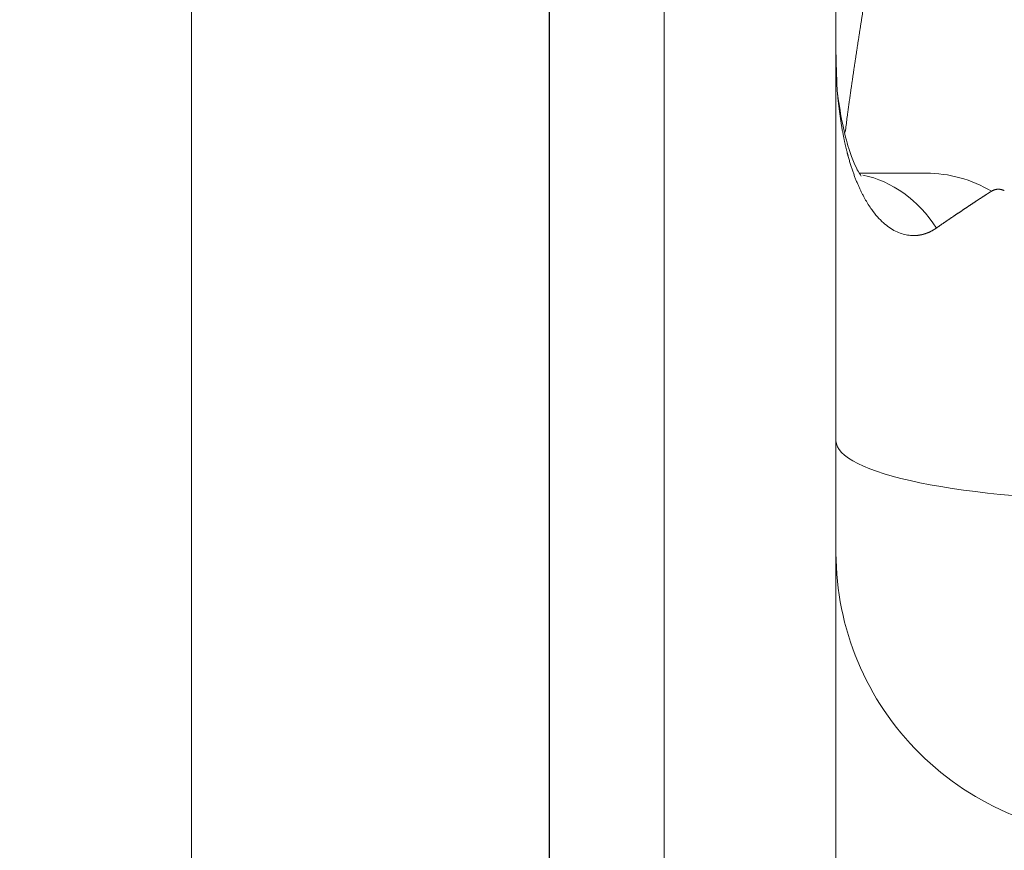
# Model space of a CAD drawing. Header units: millimetres. Extents: x 51337 to 61814, y -21781 to -12277.
# Tile 319 of 378: x 60764 to 60798, y -20636 to -20607. Entities that reach past the tile are written whole.
import ezdxf

# ---------------------------------------------------------------- set-up
doc = ezdxf.new("R2010")
doc.units = ezdxf.units.MM
doc.header["$LTSCALE"] = 0.3175
doc.layers.add('1轮廓实线层', color=7, linetype='Continuous', lineweight=18)
doc.layers.add('7标注层', color=4, linetype='Continuous', lineweight=13)
doc.styles.add('PC_TEXTSTYLE', font='ISOCP.SHX', dxfattribs={"width": 0.707, "bigfont": 'GBCBIG.SHX'})
doc.dimstyles.new('GB_LINEAR', dxfattribs={"dimtxt": 3.5, "dimasz": 3.5, "dimexe": 1, "dimexo": 0, "dimgap": 1.5, "dimtad": 1, "dimdsep": 46, "dimtxsty": 'PC_TEXTSTYLE', "dimcen": 0, "dimclrd": 256, "dimclrt": 3, "dimadec": 0, "dimazin": 2, "dimtp": 0.1, "dimtm": 0.1, "dimtfac": 0.71, "dimtdec": 3, "dimtmove": 0, "dimatfit": 3, "dimfxl": 1, "dimtfill": 1, "dimarcsym": 0})

# ---------------------------------------------------------------- blocks, each defined once
blk = doc.blocks.new('*D55')
at = {"layer": '7标注层', "color": 0, "lineweight": -2, "transparency": 16777216}
for p, q in [((60745.016, -20471.701), (60745.016, -20399.022)), ((60782.017, -20661.701), (60782.017, -20399.022))]:
    blk.add_line(p, q, dxfattribs=at)
at = {"layer": '7标注层', "lineweight": -2, "transparency": 16777216}
blk.add_line((60757.266, -20402.522), (60769.767, -20402.522), dxfattribs=at)
at = {"layer": '7标注层', "lineweight": 18, "transparency": 16777216}
for points in [[(60757.266, -20400.481), (60757.266, -20404.564), (60745.016, -20402.522)], [(60769.767, -20404.564), (60769.767, -20400.481), (60782.017, -20402.522)]]:
    blk.add_solid(points, dxfattribs=at)
at = {"layer": 'Defpoints', "color": 0, "lineweight": 18, "transparency": 16777216}
for p in [(60782.017, -20402.522), (60745.016, -20471.701), (60782.017, -20661.701)]:
    blk.add_point(p, dxfattribs=at)
at = {"layer": '7标注层', "color": 3, "transparency": 16777216, "insert": (60763.517, -20391.147), "char_height": 12.25, "attachment_point": 5, "style": 'PC_TEXTSTYLE', "bg_fill": 3, "box_fill_scale": 1.1, "bg_fill_color": 257, "bg_fill_transparency": 0}
blk.add_mtext('37', dxfattribs=at)
blk = doc.blocks.new('*D56')
at = {"layer": '7标注层', "color": 0, "lineweight": -2, "transparency": 16777216}
for p, q in [((60709.016, -20507.701), (60682.516, -20507.701)), ((60775.017, -20668.701), (60682.516, -20668.701))]:
    blk.add_line(p, q, dxfattribs=at)
at = {"layer": '7标注层', "lineweight": -2, "transparency": 16777216}
blk.add_line((60686.016, -20519.951), (60686.016, -20656.451), dxfattribs=at)
at = {"layer": '7标注层', "lineweight": 18, "transparency": 16777216}
for points in [[(60688.058, -20519.951), (60683.974, -20519.951), (60686.016, -20507.701)], [(60683.974, -20656.451), (60688.058, -20656.451), (60686.016, -20668.701)]]:
    blk.add_solid(points, dxfattribs=at)
at = {"layer": 'Defpoints', "color": 0, "lineweight": 18, "transparency": 16777216}
for p in [(60709.016, -20507.701), (60686.016, -20668.701), (60775.017, -20668.701)]:
    blk.add_point(p, dxfattribs=at)
at = {"layer": '7标注层', "color": 3, "transparency": 16777216, "insert": (60674.641, -20588.201), "char_height": 12.25, "attachment_point": 5, "rotation": 90, "style": 'PC_TEXTSTYLE', "bg_fill": 3, "box_fill_scale": 1.1, "bg_fill_color": 257, "bg_fill_transparency": 0}
blk.add_mtext('161', dxfattribs=at)

msp = doc.modelspace()

# ---------------------------------------------------------------- linework, layer by layer
at = {"layer": '1轮廓实线层'}
for p, q in [((60769.51597, -20604.70121), (60769.51597, -20638.45313)), ((60786.01597, -20638.45313), (60786.01597, -20604.70121)), ((60792.01597, -20604.70121), (60792.01597, -20639.89818)), ((60792.01597, -20615.48861), (60792.01597, -20650.51328))]:
    msp.add_line(p, q, dxfattribs=at)
for centre, major_axis, ratio, start_param, end_param in [((60792.27524, -20617.70121), (0, -5), 0.82515539, 2.23569124, 2.97568584), ((60795.1612, -20617.70121), (0, -5), 0.9409286, 2.63445824, 3.14159265), ((60802.01597, -20622.04883), (-10, 0), 0.20677239, 0, 1.57079633), ((60802.01597, -20625.96847), (-10, 0), 0.99069989, 0, 1.57079633)]:
    msp.add_ellipse(centre, major_axis=major_axis, ratio=ratio, start_param=start_param, end_param=end_param, dxfattribs=at)
for points, knots in [([(60793.10217, -20606.11349), (60793.09518, -20606.15747), (60793.08121, -20606.24532), (60793.06033, -20606.37679), (60793.03953, -20606.50781), (60793.01883, -20606.63836), (60792.99822, -20606.76845), (60792.97772, -20606.89808), (60792.95732, -20607.02724), (60792.93703, -20607.15593), (60792.91686, -20607.28415), (60792.8968, -20607.4119), (60792.87686, -20607.53919), (60792.85706, -20607.66599), (60792.83738, -20607.79233), (60792.81783, -20607.91818), (60792.79843, -20608.04357), (60792.77917, -20608.16847), (60792.76005, -20608.29289), (60792.74108, -20608.41683), (60792.72227, -20608.54029), (60792.70362, -20608.66327), (60792.68513, -20608.78576), (60792.66681, -20608.90776), (60792.64865, -20609.02928), (60792.63067, -20609.1503), (60792.61287, -20609.27084), (60792.59526, -20609.39089), (60792.57782, -20609.51044), (60792.56058, -20609.6295), (60792.54354, -20609.74806), (60792.52669, -20609.86612), (60792.51004, -20609.98369), (60792.4936, -20610.10075), (60792.47737, -20610.21732), (60792.46135, -20610.33338), (60792.44555, -20610.44894), (60792.42997, -20610.56399), (60792.41462, -20610.67854), (60792.39949, -20610.79257), (60792.3846, -20610.9061), (60792.36417, -20611.06371), (60792.34896, -20611.18323), (60792.33871, -20611.26502)], [0, 0, 0, 0, 0.02509607, 0.05012351, 0.07508233, 0.09997258, 0.12479429, 0.1495475, 0.17423226, 0.19884861, 0.22339661, 0.24787632, 0.2722878, 0.29663112, 0.32090635, 0.34511356, 0.36925284, 0.39332426, 0.41732793, 0.44126392, 0.46513234, 0.48893328, 0.51266685, 0.53633316, 0.55993232, 0.58346445, 0.60692967, 0.63032809, 0.65365986, 0.6769251, 0.70012395, 0.72325654, 0.74632303, 0.76932356, 0.79225829, 0.81512736, 0.83793094, 0.86066919, 0.88334228, 0.90595039, 0.92849368, 0.95097234, 1, 1, 1, 1]), ([(60792.89022, -20612.80005), (60792.89679, -20612.79001), (60792.83709, -20612.73013), (60792.64951, -20612.36511), (60792.35526, -20611.58656), (60792.18069, -20610.71946), (60792.07131, -20609.94738)], [0, 0, 0, 0, 0.25674309, 0.40443846, 0.57263935, 1, 1, 1, 1]), ([(60795.52215, -20614.61632), (60795.51702, -20614.6199), (60795.50679, -20614.62705), (60795.49125, -20614.63755), (60795.47563, -20614.64788), (60795.4599, -20614.65801), (60795.44407, -20614.66794), (60795.42814, -20614.67768), (60795.41211, -20614.68722), (60795.39599, -20614.69655), (60795.37976, -20614.70568), (60795.36344, -20614.7146), (60795.34702, -20614.72331), (60795.3305, -20614.73182), (60795.31389, -20614.7401), (60795.29719, -20614.74818), (60795.28039, -20614.75603), (60795.26351, -20614.76367), (60795.24653, -20614.77108), (60795.22946, -20614.77827), (60795.2123, -20614.78523), (60795.19505, -20614.79196), (60795.17771, -20614.79847), (60795.16029, -20614.80474), (60795.14278, -20614.81077), (60795.12519, -20614.81657), (60795.10752, -20614.82213), (60795.08976, -20614.82745), (60795.07192, -20614.83253), (60795.05399, -20614.83736), (60795.03599, -20614.84194), (60795.01791, -20614.84628), (60794.99975, -20614.85036), (60794.98152, -20614.85419), (60794.96321, -20614.85776), (60794.94482, -20614.86108), (60794.92637, -20614.86414), (60794.90784, -20614.86694), (60794.88923, -20614.86947), (60794.87056, -20614.87174), (60794.85182, -20614.87374), (60794.83301, -20614.87547), (60794.81413, -20614.87693), (60794.79519, -20614.87811), (60794.77618, -20614.87902), (60794.75711, -20614.87965), (60794.73798, -20614.88001), (60794.65843, -20614.8803), (60794.51586, -20614.86909), (60794.30581, -20614.81863), (60794.09348, -20614.73151), (60793.88051, -20614.60538), (60793.66867, -20614.43796), (60793.45989, -20614.22709), (60793.30812, -20614.03608), (60793.20768, -20613.89212), (60793.15429, -20613.81121), (60793.10138, -20613.72647), (60793.04899, -20613.63787), (60792.99718, -20613.54535), (60792.946, -20613.44888), (60792.89552, -20613.3484), (60792.84578, -20613.24389), (60792.79685, -20613.1353), (60792.74878, -20613.02258), (60792.70163, -20612.90571), (60792.65547, -20612.78465), (60792.61036, -20612.65935), (60792.56636, -20612.52979), (60792.52352, -20612.39594), (60792.48194, -20612.25775), (60792.45239, -20612.15329), (60792.43351, -20612.08379), (60792.42454, -20612.05014), (60792.4152, -20612.01446), (60792.40549, -20611.97671), (60792.39543, -20611.93691), (60792.38505, -20611.89504), (60792.37436, -20611.85109), (60792.36338, -20611.80505), (60792.35214, -20611.75692), (60792.34064, -20611.70668), (60792.32893, -20611.65433), (60792.31701, -20611.59985), (60792.30492, -20611.54323), (60792.29268, -20611.48448), (60792.28031, -20611.42356), (60792.26784, -20611.36048), (60792.2553, -20611.29523), (60792.24272, -20611.22779), (60792.23013, -20611.15815), (60792.21755, -20611.0863), (60792.20503, -20611.01224), (60792.19258, -20610.93594), (60792.18025, -20610.85741), (60792.16806, -20610.77662), (60792.15606, -20610.69357), (60792.14428, -20610.60826), (60792.13275, -20610.52066), (60792.12152, -20610.43077), (60792.11061, -20610.33858), (60792.10008, -20610.24408), (60792.08997, -20610.14726), (60792.08026, -20610.04813), (60792.07432, -20609.98121), (60792.07131, -20609.94738)], [0, 0, 0, 0, 0.0046889, 0.00935985, 0.01401306, 0.01864873, 0.02326706, 0.02786826, 0.03245254, 0.03702013, 0.04157122, 0.04610603, 0.0506248, 0.05512773, 0.05961505, 0.06408698, 0.06854377, 0.07298562, 0.07741279, 0.0818255, 0.08622399, 0.0906085, 0.09497927, 0.09933655, 0.10368059, 0.10801163, 0.11232993, 0.11663574, 0.12092932, 0.12521093, 0.12948083, 0.13373928, 0.13798656, 0.14222293, 0.14644866, 0.15066403, 0.15486931, 0.15906479, 0.16325075, 0.16742747, 0.17159523, 0.17575433, 0.17990506, 0.18404772, 0.18818259, 0.19230999, 0.1964302, 0.20054354, 0.24345405, 0.28562636, 0.32747678, 0.36945881, 0.41205603, 0.45577271, 0.5011239, 0.51376957, 0.52661714, 0.53967738, 0.55296092, 0.56647831, 0.58023996, 0.59425618, 0.60853719, 0.62309309, 0.63793391, 0.65306959, 0.66850997, 0.68426484, 0.70034392, 0.71675687, 0.73351331, 0.7506228, 0.75439322, 0.75839453, 0.76262724, 0.76709183, 0.77178881, 0.77671865, 0.78188186, 0.78727895, 0.79291041, 0.79877678, 0.80487858, 0.81121638, 0.81779074, 0.82460224, 0.83165148, 0.83893909, 0.84646569, 0.85423196, 0.86223857, 0.87048621, 0.87897562, 0.88770754, 0.89668273, 0.90590198, 0.9153661, 0.92507594, 0.93503234, 0.94523621, 0.95568843, 0.96638995, 0.97734173, 0.98854474, 1, 1, 1, 1]), ([(60792.09672, -20610.10809), (60792.09271, -20610.0851), (60792.08885, -20610.06209), (60792.08147, -20610.01634), (60792.07795, -20609.99326), (60792.07406, -20609.96788), (60792.07362, -20609.96551), (60792.07324, -20609.96401)], [0, 0, 0, 0, 0.46734689, 0.46734689, 0.92866111, 0.92866111, 1, 1, 1, 1]), ([(60792.83836, -20612.70121), (60793.18083, -20612.70121), (60793.52167, -20612.70121), (60794.35595, -20612.70121), (60794.83931, -20612.70121), (60795.1612, -20612.70121)], [0, 0, 0, 0, 0.39237485, 0.39237485, 1, 1, 1, 1]), ([(60797.44613, -20613.33051), (60797.44262, -20613.33268), (60797.43562, -20613.33703), (60797.42483, -20613.34377), (60797.41383, -20613.35066), (60797.4026, -20613.35772), (60797.39116, -20613.36493), (60797.37949, -20613.37232), (60797.3676, -20613.37986), (60797.35549, -20613.38757), (60797.34316, -20613.39544), (60797.33061, -20613.40346), (60797.31784, -20613.41165), (60797.30485, -20613.42), (60797.29164, -20613.4285), (60797.27821, -20613.43716), (60797.26457, -20613.44597), (60797.25071, -20613.45494), (60797.23664, -20613.46407), (60797.22235, -20613.47334), (60797.20784, -20613.48278), (60797.19312, -20613.49236), (60797.17819, -20613.50209), (60797.16304, -20613.51198), (60797.14769, -20613.52201), (60797.13212, -20613.53219), (60797.11634, -20613.54252), (60797.10035, -20613.553), (60797.08415, -20613.56363), (60797.06775, -20613.57439), (60797.05113, -20613.58531), (60797.03431, -20613.59637), (60797.01729, -20613.60757), (60797.00005, -20613.61892), (60796.98262, -20613.6304), (60796.96498, -20613.64203), (60796.94714, -20613.6538), (60796.9291, -20613.66571), (60796.91085, -20613.67775), (60796.89241, -20613.68994), (60796.87377, -20613.70226), (60796.85493, -20613.71472), (60796.83589, -20613.72732), (60796.81666, -20613.74005), (60796.79723, -20613.75292), (60796.77761, -20613.76592), (60796.7578, -20613.77905), (60796.73779, -20613.79232), (60796.7176, -20613.80572), (60796.69721, -20613.81925), (60796.67664, -20613.83292), (60796.65587, -20613.84671), (60796.63493, -20613.86064), (60796.61379, -20613.87469), (60796.59248, -20613.88887), (60796.57098, -20613.90318), (60796.5493, -20613.91762), (60796.52744, -20613.93219), (60796.5054, -20613.94688), (60796.48318, -20613.9617), (60796.46078, -20613.97665), (60796.43822, -20613.99172), (60796.41547, -20614.00692), (60796.39256, -20614.02224), (60796.36947, -20614.03769), (60796.34622, -20614.05326), (60796.32279, -20614.06896), (60796.2992, -20614.08478), (60796.27545, -20614.10072), (60796.25153, -20614.11678), (60796.22745, -20614.13297), (60796.20321, -20614.14928), (60796.17881, -20614.16572), (60796.15425, -20614.18227), (60796.12954, -20614.19895), (60796.10467, -20614.21575), (60796.07965, -20614.23268), (60796.05447, -20614.24972), (60796.02915, -20614.26689), (60796.00369, -20614.28417), (60795.97807, -20614.30158), (60795.95231, -20614.31911), (60795.92641, -20614.33677), (60795.90037, -20614.35454), (60795.87419, -20614.37244), (60795.84788, -20614.39046), (60795.82143, -20614.4086), (60795.79484, -20614.42687), (60795.76813, -20614.44526), (60795.74128, -20614.46377), (60795.71431, -20614.4824), (60795.68722, -20614.50116), (60795.66, -20614.52004), (60795.63266, -20614.53905), (60795.6052, -20614.55818), (60795.57763, -20614.57744), (60795.54994, -20614.59682), (60795.53142, -20614.60982), (60795.52215, -20614.61632)], [0, 0, 0, 0, 0.00974592, 0.01949856, 0.02925816, 0.03902496, 0.04879919, 0.0585811, 0.06837093, 0.07816892, 0.08797529, 0.09779031, 0.10761419, 0.11744719, 0.12728954, 0.13714148, 0.14700324, 0.15687507, 0.16675721, 0.17664988, 0.18655334, 0.19646781, 0.20639354, 0.21633077, 0.22627972, 0.23624064, 0.24621377, 0.25619933, 0.26619758, 0.27620874, 0.28623305, 0.29627075, 0.30632207, 0.31638725, 0.32646653, 0.33656013, 0.3466683, 0.35679127, 0.36692928, 0.37708255, 0.38725133, 0.39743585, 0.40763633, 0.41785303, 0.42808616, 0.43833597, 0.44860268, 0.45888653, 0.46918775, 0.47950657, 0.48984323, 0.50019795, 0.51057098, 0.52096253, 0.53137285, 0.54180215, 0.55225068, 0.56271866, 0.57320633, 0.58371391, 0.59424163, 0.60478972, 0.61535841, 0.62594793, 0.63655851, 0.64719037, 0.65784375, 0.66851887, 0.67921596, 0.68993524, 0.70067695, 0.71144131, 0.72222854, 0.73303888, 0.74387254, 0.75472975, 0.76561075, 0.77651574, 0.78744496, 0.79839864, 0.80937699, 0.82038024, 0.83140861, 0.84246233, 0.85354162, 0.8646467, 0.87577779, 0.88693512, 0.89811891, 0.90932937, 0.92056674, 0.93183122, 0.94312305, 0.95444244, 0.96578961, 0.97716478, 0.98856817, 1, 1, 1, 1]), ([(60797.88905, -20613.30991), (60797.88895, -20613.30987), (60797.8837, -20613.30748), (60797.87323, -20613.3029), (60797.85768, -20613.29654), (60797.84199, -20613.29062), (60797.82618, -20613.28515), (60797.81023, -20613.28015), (60797.79415, -20613.27566), (60797.77795, -20613.27169), (60797.76161, -20613.26827), (60797.74515, -20613.26542), (60797.72856, -20613.26317), (60797.71184, -20613.26154), (60797.69499, -20613.26057), (60797.67802, -20613.26026), (60797.66092, -20613.26066), (60797.6437, -20613.26179), (60797.62634, -20613.26368), (60797.60887, -20613.26635), (60797.59127, -20613.26983), (60797.57354, -20613.27415), (60797.55569, -20613.27935), (60797.53772, -20613.28544), (60797.51963, -20613.29245), (60797.50141, -20613.30042), (60797.48308, -20613.3094), (60797.46461, -20613.31933), (60797.45231, -20613.32677), (60797.44613, -20613.33051)], [0, 0, 0, 0, 0.00061719, 0.03277105, 0.06542106, 0.09856798, 0.13221257, 0.16635562, 0.20099792, 0.23614026, 0.27178346, 0.30792834, 0.34457573, 0.38172648, 0.41938144, 0.45754147, 0.49620747, 0.5353803, 0.57506088, 0.61525013, 0.65594896, 0.69715831, 0.73887914, 0.78111241, 0.82385909, 0.86712019, 0.91089669, 0.95518962, 1, 1, 1, 1])]:
    msp.add_open_spline(points, degree=3, knots=knots, dxfattribs=at)
msp.add_open_spline([(60792.07131, -20609.94738), (60792.04109, -20609.4886), (60792.02198, -20609.02829), (60792.01717, -20608.56604)], degree=3, dxfattribs=at)

# ---------------------------------------------------------------- next in the draw order: dimensions: what is measured, and where the dimension line sits
at = {"layer": '7标注层'}
dim = msp.add_linear_dim(base=(60782.01704, -20402.52223), p1=(60745.01597, -20471.70121), p2=(60782.01704, -20661.70121), dimstyle='GB_LINEAR', override={"dimscale": 3.5, "dimgap": 1.5, "dimtad": 1, "dimjust": 0, "dimdec": 2, "dimlfac": 1, "dimse1": 0, "dimse2": 0, "dimsd1": 0, "dimsd2": 0, "dimclrd": 256, "dimclre": 0, "dimtofl": 1}, dxfattribs=at)
dim.commit()
dim.dimension.update_dxf_attribs({"geometry": '*D55', "text_midpoint": (60763.51651, -20391.14723)})

# ---------------------------------------------------------------- next in the draw order: dimensions: what is measured, and where the dimension line sits
dim = msp.add_linear_dim(base=(60686.01597, -20668.70121), p1=(60709.01597, -20507.70121), p2=(60775.01704, -20668.70121), angle=90, dimstyle='GB_LINEAR', override={"dimscale": 3.5, "dimgap": 1.5, "dimtad": 1, "dimjust": 0, "dimdec": 2, "dimlfac": 1, "dimse1": 0, "dimse2": 0, "dimsd1": 0, "dimsd2": 0, "dimclrd": 256, "dimclre": 0, "dimtofl": 1}, dxfattribs=at)
dim.commit()
dim.dimension.update_dxf_attribs({"geometry": '*D56', "text_midpoint": (60674.64097, -20588.20121)})

doc.saveas('drawing.dxf')
